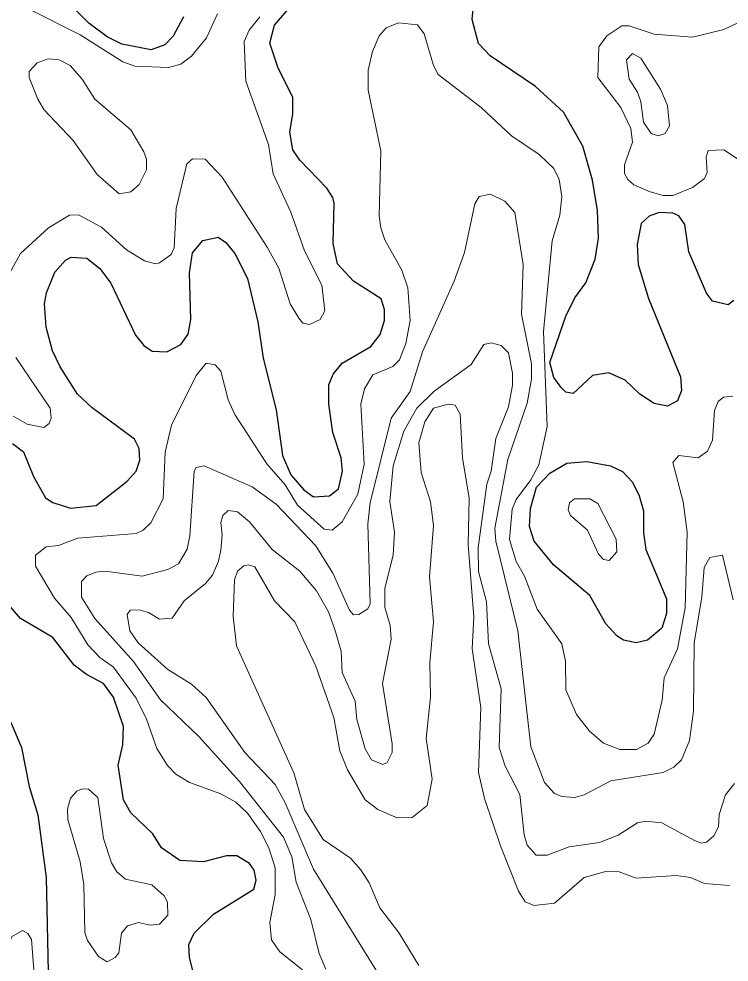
# Model space of a CAD drawing. Extents: x 577 to 602.9, y 7483.8 to 7511.6.
# Drawn here: x 578.082 to 579.162, y 7507.957 to 7509.39 of the extents above; entities that cross this region are included whole.
import ezdxf

# ---------------------------------------------------------------- set-up
doc = ezdxf.new("R2010")
doc.units = 0
doc.header["$LTSCALE"] = 0.032
doc.layers.add('1', color=7, linetype='Continuous', lineweight=25)
doc.layers.add('2', color=7, linetype='Continuous', lineweight=13)

msp = doc.modelspace()

# ---------------------------------------------------------------- linework, layer by layer
at = {"layer": '1'}
for points in [[(578.333, 7509.3932), (578.3171, 7509.3638), (578.3043, 7509.351), (578.2837, 7509.3431), (578.2391, 7509.3518), (578.2169, 7509.363), (578.189, 7509.3836), (578.1429, 7509.4306)], [(578.9072, 7508.8298), (578.896, 7508.8453), (578.8895, 7508.8681), (578.9142, 7508.9383), (578.9278, 7508.9662), (578.9445, 7508.9892), (578.9588, 7509.025), (578.9635, 7509.0568), (578.962, 7509.099), (578.9548, 7509.1451), (578.9397, 7509.1968), (578.9103, 7509.2485), (578.8681, 7509.2874), (578.7989, 7509.3343), (578.7815, 7509.3526), (578.7719, 7509.3892), (578.7743, 7509.4155)], [(578.2224, 7508.9884), (578.2598, 7508.9097), (578.2725, 7508.8938), (578.2853, 7508.8851), (578.3075, 7508.8843), (578.329, 7508.8954), (578.3401, 7508.9113), (578.3441, 7508.9336), (578.3417, 7509.0043), (578.3465, 7509.0346), (578.3624, 7509.0536), (578.3855, 7509.0584), (578.3974, 7509.0505), (578.4109, 7509.0338), (578.43, 7508.9956), (578.4459, 7508.9296), (578.4538, 7508.8747), (578.4737, 7508.796), (578.4833, 7508.7268), (578.496, 7508.6974), (578.5159, 7508.6743), (578.5302, 7508.664), (578.5548, 7508.6656), (578.5683, 7508.6759), (578.5747, 7508.703), (578.5723, 7508.7229), (578.5596, 7508.7618), (578.554, 7508.8048), (578.554, 7508.8342), (578.5604, 7508.8501), (578.5739, 7508.8668), (578.6176, 7508.8922), (578.632, 7508.9105), (578.6383, 7508.932), (578.6383, 7508.9487), (578.6335, 7508.9646), (578.5914, 7508.9916), (578.5668, 7509.0179), (578.5604, 7509.0489), (578.562, 7509.1101), (578.5596, 7509.1189), (578.5508, 7509.1332), (578.5095, 7509.1753), (578.4992, 7509.1912), (578.4944, 7509.2182), (578.4992, 7509.2461), (578.4992, 7509.2715), (578.4769, 7509.3153), (578.4642, 7509.3534), (578.4713, 7509.3805), (578.4928, 7509.4059)], [(579.1695, 7508.9622), (579.1607, 7508.9558), (579.1369, 7508.9614), (579.1281, 7508.9733), (579.1011, 7509.0362), (579.0948, 7509.0775), (579.086, 7509.091), (579.0765, 7509.095), (579.0558, 7509.0958), (579.0407, 7509.0902), (579.0288, 7509.0791), (579.0224, 7509.0473), (579.024, 7509.0171), (579.0399, 7508.9654), (579.0884, 7508.8461), (579.09, 7508.8254), (579.0836, 7508.8095), (579.0685, 7508.8016), (579.0486, 7508.8056), (579.0264, 7508.8199), (579.0041, 7508.8413), (578.9794, 7508.8525), (578.9548, 7508.8485), (578.9254, 7508.8207), (578.9143, 7508.8227), (578.9072, 7508.8298)], [(578.0729, 7508.7451), (578.0896, 7508.7324), (578.1048, 7508.695), (578.123, 7508.6624), (578.1342, 7508.6553), (578.1612, 7508.6465), (578.2002, 7508.6505), (578.2471, 7508.6879), (578.2606, 7508.703), (578.2662, 7508.7197), (578.2654, 7508.7372), (578.2582, 7508.7515), (578.1938, 7508.7992), (578.1716, 7508.8199), (578.1453, 7508.8612), (578.1334, 7508.8859), (578.1238, 7508.9216), (578.1215, 7508.9574), (578.1246, 7508.9741), (578.1374, 7509.0051), (578.1533, 7509.0234), (578.162, 7509.0282), (578.1859, 7509.0266), (578.2057, 7509.0107), (578.2224, 7508.9884)], [(578.0062, 7508.1599), (577.9441, 7508.3141), (577.933, 7508.3563), (577.8948, 7508.4422), (577.8893, 7508.4779), (577.8916, 7508.4994), (577.898, 7508.5113), (577.9083, 7508.5169), (577.9147, 7508.5161), (577.9561, 7508.4819), (577.9743, 7508.4525), (578.0252, 7508.3992), (578.0706, 7508.3197), (578.0865, 7508.2831), (578.0984, 7508.2235), (578.1111, 7508.1805), (578.1238, 7508.0851), (578.127, 7507.942)], [(578.3513, 7507.9285), (578.3417, 7507.9635), (578.3409, 7507.9833), (578.3489, 7508.0008), (578.3783, 7508.0295), (578.4395, 7508.0676), (578.4435, 7508.0811), (578.4403, 7508.0963), (578.4332, 7508.1066), (578.4141, 7508.1185), (578.3982, 7508.1185), (578.3632, 7508.109), (578.3274, 7508.1114), (578.2996, 7508.1304), (578.2861, 7508.1519), (578.2527, 7508.1837), (578.2415, 7508.2036), (578.2336, 7508.2561), (578.2407, 7508.2871), (578.2415, 7508.3149), (578.2264, 7508.3595), (578.2113, 7508.3801), (578.1851, 7508.3937), (578.1668, 7508.408), (578.1342, 7508.4501), (578.0849, 7508.4787), (578.0666, 7508.5002)]]:
    msp.add_lwpolyline(points, dxfattribs=at)
msp.add_lwpolyline([(578.8605, 7508.646), (578.8697, 7508.6783), (578.8896, 7508.6998), (578.9158, 7508.7149), (578.9461, 7508.7173), (578.9818, 7508.7109), (579.0001, 7508.7022), (579.0152, 7508.6863), (579.0256, 7508.6656), (579.0319, 7508.6425), (579.0319, 7508.6091), (579.0359, 7508.5837), (579.0669, 7508.509), (579.0669, 7508.4867), (579.0598, 7508.4644), (579.0383, 7508.4461), (579.0208, 7508.4422), (579.0017, 7508.4461), (578.9914, 7508.4525), (578.9747, 7508.4708), (578.9508, 7508.5137), (578.8952, 7508.5606), (578.8657, 7508.5964), (578.8586, 7508.6187)], close=True, dxfattribs=at)
at = {"layer": '2'}
for points in [[(578.0984, 7509.4051), (578.1755, 7509.3662), (578.2407, 7509.3248), (578.259, 7509.3184)], [(578.259, 7509.3184), (578.3099, 7509.3161), (578.329, 7509.3216), (578.3449, 7509.3335), (578.368, 7509.3614), (578.3847, 7509.398)], [(578.4491, 7509.3932), (578.4324, 7509.3733), (578.4252, 7509.3558), (578.4276, 7509.2954), (578.4618, 7509.1992), (578.4689, 7509.1546), (578.496, 7509.0966), (578.5167, 7509.0377), (578.5429, 7508.9853), (578.5477, 7508.9463), (578.5405, 7508.9336), (578.5246, 7508.9256), (578.5143, 7508.928), (578.5079, 7508.9352), (578.4952, 7508.9574), (578.4777, 7509.0115), (578.4602, 7509.0433), (578.3918, 7509.1499), (578.3656, 7509.1769), (578.3465, 7509.1777), (578.3377, 7509.1697), (578.3218, 7509.1022), (578.3187, 7509.0425), (578.3139, 7509.0322), (578.2964, 7509.0195), (578.29, 7509.0179), (578.2733, 7509.0226), (578.2463, 7509.0393), (578.2081, 7509.0735), (578.1731, 7509.0926), (578.1596, 7509.0918), (578.1278, 7509.0727), (578.0849, 7509.0338), (578.069, 7509.0043)], [(578.5135, 7507.9452), (578.4793, 7507.9722), (578.4666, 7507.9905), (578.4642, 7508.0167), (578.4721, 7508.0597), (578.4721, 7508.1002), (578.4626, 7508.1304), (578.4499, 7508.1551), (578.43, 7508.1829), (578.4125, 7508.1996), (578.3894, 7508.2124), (578.3417, 7508.2298), (578.321, 7508.2426), (578.3083, 7508.2553), (578.2924, 7508.2815), (578.2765, 7508.3261), (578.2606, 7508.3579), (578.2264, 7508.4048), (578.2057, 7508.4199), (578.1875, 7508.439), (578.162, 7508.4803), (578.1366, 7508.5097), (578.1079, 7508.5583), (578.1079, 7508.575), (578.1238, 7508.5877), (578.1429, 7508.5901), (578.1723, 7508.6012), (578.2606, 7508.6083), (578.2717, 7508.6131), (578.2829, 7508.6243), (578.302, 7508.6608), (578.3051, 7508.7316), (578.3147, 7508.7729), (578.3521, 7508.8485), (578.3672, 7508.8668), (578.3807, 7508.8644), (578.3894, 7508.8549), (578.4006, 7508.8111), (578.4109, 7508.7889), (578.4594, 7508.7141), (578.4872, 7508.6823), (578.5063, 7508.6513), (578.5469, 7508.6147), (578.5588, 7508.6131), (578.5739, 7508.6258), (578.5978, 7508.668), (578.6073, 7508.7133), (578.6025, 7508.8048), (578.6081, 7508.8278), (578.6208, 7508.8493), (578.651, 7508.862), (578.6614, 7508.8723), (578.6709, 7508.897), (578.6773, 7508.932), (578.6741, 7508.9813), (578.6646, 7509.0083), (578.6391, 7509.0544), (578.6328, 7509.0727), (578.6304, 7509.091), (578.6328, 7509.1896), (578.6137, 7509.2819), (578.6137, 7509.3121), (578.62, 7509.3407), (578.6304, 7509.3646), (578.6407, 7509.3765), (578.6598, 7509.3844), (578.6884, 7509.3813), (578.6988, 7509.3677), (578.7131, 7509.3192), (578.7202, 7509.3057), (578.7854, 7509.2556), (578.8315, 7509.2127), (578.8737, 7509.1841), (578.896, 7509.1626), (578.9039, 7509.1459), (578.9079, 7509.1204), (578.9047, 7509.0918), (578.8935, 7509.0528)], [(579.1743, 7509.3836), (579.1544, 7509.3741), (579.1067, 7509.3622), (579.0486, 7509.3669), (579.0105, 7509.3797), (578.9993, 7509.3797), (578.9763, 7509.3646), (578.9643, 7509.3479), (578.9628, 7509.3009), (578.9977, 7509.2556), (579.0128, 7509.2238), (579.0152, 7509.2031), (579.0033, 7509.1682), (579.0033, 7509.1554), (579.0081, 7509.1459), (579.0176, 7509.1379), (579.0423, 7509.1276), (579.0621, 7509.122), (579.0765, 7509.122), (579.1067, 7509.134), (579.125, 7509.1475), (579.1289, 7509.157), (579.1274, 7509.1801), (579.1305, 7509.1904), (579.1544, 7509.1912), (579.1751, 7509.1777)], [(578.4976, 7508.1169), (578.4849, 7508.1464), (578.4181, 7508.2314), (578.356, 7508.2998), (578.298, 7508.3555), (578.2566, 7508.4135), (578.1978, 7508.4787), (578.1779, 7508.5113), (578.1779, 7508.5352), (578.1859, 7508.5439), (578.1994, 7508.5495), (578.2137, 7508.5511), (578.2702, 7508.5431), (578.3091, 7508.5535), (578.325, 7508.5622), (578.3385, 7508.5845), (578.3425, 7508.6044), (578.3489, 7508.703), (578.3521, 7508.7085), (578.364, 7508.7109), (578.4371, 7508.6791), (578.4737, 7508.6529), (578.5342, 7508.5893), (578.5596, 7508.5479), (578.585, 7508.4915), (578.5914, 7508.4843), (578.5994, 7508.4851), (578.6129, 7508.4938), (578.6168, 7508.501), (578.6129, 7508.6227), (578.6168, 7508.6545), (578.6487, 7508.7833), (578.6773, 7508.8238), (578.6964, 7508.8843), (578.7441, 7508.9916), (578.76, 7509.0354), (578.7759, 7509.1093), (578.7822, 7509.1204), (578.7997, 7509.1236), (578.8212, 7509.1133), (578.8363, 7509.0958), (578.849, 7509.0171), (578.8467, 7508.9415), (578.8618, 7508.866), (578.8618, 7508.8429), (578.8554, 7508.8063), (578.826, 7508.7205), (578.8061, 7508.6163), (578.8077, 7508.5964), (578.8411, 7508.4604), (578.861, 7508.2839), (578.8816, 7508.2298), (578.8968, 7508.2131), (578.9079, 7508.2084), (578.927, 7508.2068), (578.9421, 7508.2108), (578.9826, 7508.2322), (579.0621, 7508.245), (579.0781, 7508.2529), (579.09, 7508.264), (579.1019, 7508.2935), (579.1083, 7508.338), (579.1091, 7508.4422), (579.121, 7508.5113), (579.1242, 7508.5567), (579.1329, 7508.5718), (579.152, 7508.575), (579.1687, 7508.5074)], [(578.8935, 7509.0528), (578.8801, 7508.9153), (578.8856, 7508.7706), (578.8729, 7508.7125), (578.861, 7508.6895), (578.8387, 7508.66), (578.8323, 7508.6449), (578.8284, 7508.5988), (578.8387, 7508.5654), (578.8514, 7508.5431), (578.8705, 7508.493), (578.9079, 7508.4406), (578.9135, 7508.4143), (578.9142, 7508.3706), (578.9301, 7508.3332), (578.95, 7508.3078), (578.9715, 7508.2895), (578.9961, 7508.2799), (579.0216, 7508.2799), (579.0391, 7508.2895), (579.0486, 7508.303), (579.0606, 7508.3547), (579.0637, 7508.3889), (579.0836, 7508.4326), (579.0955, 7508.4954), (579.0987, 7508.6099), (579.0924, 7508.6561), (579.0765, 7508.7159), (579.0861, 7508.7269), (579.1154, 7508.7229), (579.1297, 7508.7332), (579.1369, 7508.7499), (579.1401, 7508.7952), (579.1456, 7508.8087), (579.1536, 7508.8151), (579.1679, 7508.8167)], [(578.4332, 7508.6258), (578.4674, 7508.5837), (578.5095, 7508.5511), (578.5349, 7508.5209), (578.5532, 7508.4891), (578.5628, 7508.462), (578.5723, 7508.4294), (578.5739, 7508.3968), (578.5938, 7508.3531), (578.5962, 7508.3253), (578.6089, 7508.2807), (578.6184, 7508.264), (578.6359, 7508.2569), (578.6423, 7508.2601), (578.6502, 7508.2752), (578.6502, 7508.2887), (578.6351, 7508.3801), (578.6487, 7508.4477), (578.6471, 7508.4684), (578.6391, 7508.4962), (578.6391, 7508.5249), (578.6518, 7508.575), (578.6534, 7508.6099), (578.6463, 7508.6569), (578.6518, 7508.7109), (578.6677, 7508.7634), (578.6876, 7508.7984), (578.7139, 7508.8246), (578.7703, 7508.8652), (578.7894, 7508.8954), (578.8005, 7508.8978), (578.8156, 7508.8938), (578.8268, 7508.8827), (578.8331, 7508.8517), (578.8331, 7508.8334), (578.8268, 7508.8008), (578.8077, 7508.7523), (578.8005, 7508.703), (578.7942, 7508.6831), (578.7807, 7508.5861), (578.7815, 7508.5503), (578.7934, 7508.5042), (578.7966, 7508.4406), (578.8156, 7508.3722), (578.8125, 7508.2831), (578.822, 7508.2545), (578.8443, 7508.2116), (578.8506, 7508.1503), (578.8554, 7508.1344), (578.8689, 7508.1193), (578.8856, 7508.1193), (578.919, 7508.132), (578.9651, 7508.1384), (578.9938, 7508.1495), (579.0232, 7508.1686), (579.0359, 7508.171), (579.0598, 7508.1686), (579.1099, 7508.1416), (579.1202, 7508.1376), (579.1281, 7508.1392), (579.1393, 7508.1487), (579.1464, 7508.1623), (579.1472, 7508.1813), (579.1568, 7508.2108), (579.1703, 7508.2283)], [(578.0777, 7508.8755), (578.1302, 7508.7984), (578.1318, 7508.7833), (578.1286, 7508.7753), (578.1207, 7508.769), (578.0952, 7508.7745), (578.0737, 7508.7865)], [(579.1631, 7508.0732), (579.125, 7508.0764), (579.1035, 7508.0851), (579.082, 7508.0883), (579.0208, 7508.0843), (578.9954, 7508.0939), (578.9763, 7508.0947), (578.9421, 7508.0851), (578.8968, 7508.0462), (578.8657, 7508.043), (578.8522, 7508.0485), (578.8419, 7508.0644), (578.8148, 7508.1336), (578.7902, 7508.2052), (578.7815, 7508.245), (578.7846, 7508.3436), (578.7719, 7508.4326), (578.7743, 7508.4811), (578.7655, 7508.5916), (578.7671, 7508.6616), (578.7568, 7508.7229), (578.7536, 7508.7896), (578.7457, 7508.8032), (578.7353, 7508.8048), (578.7131, 7508.7984), (578.6995, 7508.7777), (578.6908, 7508.7459), (578.694, 7508.7006), (578.7083, 7508.6561), (578.7131, 7508.6203), (578.7067, 7508.5423), (578.7131, 7508.474), (578.7075, 7508.4119), (578.7083, 7508.3595), (578.7019, 7508.2966), (578.7107, 7508.2346), (578.7035, 7508.1949), (578.6805, 7508.1766), (578.6574, 7508.1758), (578.628, 7508.1885), (578.6089, 7508.2036), (578.5819, 7508.2489), (578.5707, 7508.2776), (578.5612, 7508.3284), (578.5342, 7508.4064), (578.5023, 7508.474), (578.4713, 7508.5058), (578.4411, 7508.5575), (578.4316, 7508.5606), (578.4244, 7508.559), (578.4149, 7508.5511), (578.4101, 7508.5376), (578.4085, 7508.4827), (578.4133, 7508.4374), (578.5008, 7508.2442), (578.5167, 7508.1885), (578.5453, 7508.1432), (578.5866, 7508.1145), (578.6025, 7508.097), (578.6153, 7508.0772), (578.6312, 7508.039), (578.6606, 7508.0008), (578.6908, 7507.9515)], [(578.6367, 7507.9261), (578.5302, 7508.0978), (578.4872, 7508.1988), (578.4721, 7508.2267), (578.426, 7508.2752), (578.3672, 7508.3587), (578.3449, 7508.3793), (578.3091, 7508.4016), (578.2638, 7508.4422), (578.2511, 7508.4604), (578.2471, 7508.4851), (578.2519, 7508.4915), (578.2654, 7508.4923), (578.2797, 7508.4883), (578.2964, 7508.4779), (578.3155, 7508.4795), (578.3338, 7508.5058), (578.3664, 7508.532), (578.3767, 7508.5447), (578.3862, 7508.5662), (578.3894, 7508.5829), (578.3918, 7508.606), (578.3894, 7508.625), (578.3926, 7508.6354), (578.4006, 7508.6433), (578.4149, 7508.641), (578.4332, 7508.6258)], [(578.5493, 7507.946), (578.5389, 7507.9698), (578.5262, 7508.0215), (578.5039, 7508.078), (578.4976, 7508.1169)], [(578.0602, 7507.9523), (578.0714, 7507.9953), (578.0881, 7508.0048), (578.096, 7508), (578.1016, 7507.9913), (578.1191, 7507.7686)]]:
    msp.add_lwpolyline(points, dxfattribs=at)
for points in [[(579.0582, 7509.2835), (579.0685, 7509.2588), (579.0717, 7509.2278), (579.0653, 7509.2159), (579.0542, 7509.2127), (579.0439, 7509.2159), (579.0319, 7509.2334), (579.028, 7509.2644), (579.0232, 7509.2787), (579.0105, 7509.2986), (579.0065, 7509.328), (579.0152, 7509.3375), (579.028, 7509.3304)], [(578.2527, 7509.2214), (578.2725, 7509.188), (578.2765, 7509.1769), (578.2765, 7509.161), (578.2654, 7509.1387), (578.2527, 7509.1276), (578.2352, 7509.1244), (578.2018, 7509.1538), (578.1652, 7509.2055), (578.1207, 7509.2524), (578.1111, 7509.2683), (578.0984, 7509.3009), (578.0984, 7509.3105), (578.1103, 7509.3232), (578.127, 7509.3296), (578.1437, 7509.328), (578.1604, 7509.3192), (578.1787, 7509.2986), (578.1978, 7509.2683)], [(578.9628, 7508.6537), (578.9906, 7508.5996), (578.9914, 7508.5805), (578.9802, 7508.567), (578.9715, 7508.5686), (578.9635, 7508.5765), (578.9468, 7508.6131), (578.9214, 7508.6354), (578.9174, 7508.6441), (578.9198, 7508.6545), (578.927, 7508.6608), (578.9508, 7508.6608)], [(578.1755, 7508.109), (578.1811, 7508.0748), (578.1827, 7508.0016), (578.1867, 7507.9897), (578.2034, 7507.9651), (578.2169, 7507.9571), (578.2288, 7507.9635), (578.2344, 7507.9706), (578.2383, 7508.0008), (578.2479, 7508.012), (578.2646, 7508.0167), (578.2821, 7508.0128), (578.2964, 7508.0144), (578.3091, 7508.0279), (578.3083, 7508.0477), (578.3036, 7508.0573), (578.2845, 7508.074), (578.2447, 7508.0827), (578.2312, 7508.0939), (578.2232, 7508.1074), (578.2113, 7508.1448), (578.2026, 7508.2068), (578.1882, 7508.2195), (578.1787, 7508.2203), (578.1708, 7508.2163), (578.1612, 7508.206), (578.1564, 7508.1893), (578.1572, 7508.1734)]]:
    msp.add_lwpolyline(points, close=True, dxfattribs=at)

doc.saveas('drawing.dxf')
